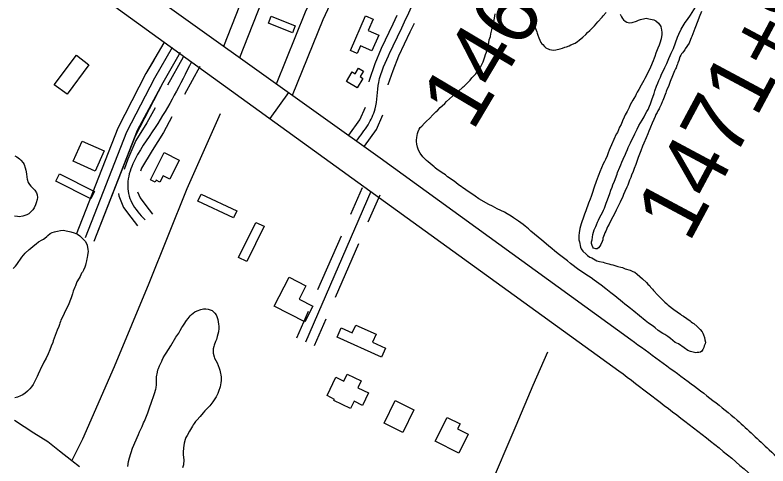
# Model space of a CAD drawing. Extents: x 3887375 to 3925618, y 296674 to 322633.
# Drawn here: x 3893065 to 3894247, y 309393 to 310101 of the extents above; entities that cross this region are included whole.
import ezdxf

# ---------------------------------------------------------------- set-up
doc = ezdxf.new("R2010")
doc.units = 0
for name, color, linetype in [('V-BLDG-OTLN', 7, 'Continuous'), ('V-ROAD-CNTR', 7, 'Continuous'), ('V-SITE-VEGE', 7, 'Continuous'), ('V-SURV-IDEN', 7, 'Continuous'), ('V-TOPO-SHOR', 7, 'Continuous')]:
    doc.layers.add(name, color=color, linetype=linetype)

msp = doc.modelspace()

# ---------------------------------------------------------------- linework, layer by layer
at = {"layer": 'V-BLDG-OTLN'}
for points in [[(3893466.9, 310099.6), (3893504.8, 310084.5), (3893500.4, 310073.5), (3893463, 310088.4)], [(3893591.5, 310045.8), (3893615.1, 310100.1), (3893627.2, 310094.8), (3893619.5, 310077), (3893636.1, 310069.8), (3893625.3, 310045), (3893607.3, 310052.7), (3893602.2, 310041)], [(3893161.1, 310038.5), (3893180.7, 310023.1), (3893146.5, 309977), (3893126.4, 309991.9)], [(3893611.1, 310001.7), (3893602.1, 309986.8), (3893585.2, 309997.1), (3893594.2, 310011.9), (3893598.7, 310009.2), (3893604.1, 310018), (3893611.9, 310013.3), (3893606.7, 310004.9)], [(3893170.5, 309903.4), (3893205, 309887.9), (3893190.8, 309856.2), (3893156.1, 309871.7)], [(3893299.2, 309885.5), (3893322.6, 309873.4), (3893307.7, 309843.8), (3893297.4, 309849), (3893292.4, 309838.9), (3893286.5, 309841.8), (3893285, 309838.8), (3893277.6, 309842.5)], [(3893134.8, 309852), (3893189.5, 309824.1), (3893183.7, 309812.7), (3893128.7, 309840.7)], [(3893356.9, 309820.1), (3893413.2, 309794), (3893407.9, 309782.8), (3893351.6, 309808.9)], [(3893442.9, 309775.7), (3893456.2, 309769.7), (3893428.6, 309714.3), (3893415.5, 309720.8)], [(3893471.6, 309644.3), (3893495, 309689.8), (3893521.6, 309676.2), (3893510.7, 309655), (3893532.4, 309644), (3893519.9, 309619.6)], [(3893570.7, 309595.7), (3893577, 309610.3), (3893594.4, 309602.4), (3893599.9, 309614.6), (3893631.9, 309600.1), (3893626.2, 309587.5), (3893646.6, 309578.2), (3893640.3, 309564.2)], [(3893565.2, 309496), (3893566.2, 309497.9), (3893554.7, 309503.8), (3893568.5, 309532.6), (3893581.1, 309526.5), (3893586.5, 309537.7), (3893608.4, 309527.1), (3893603.1, 309516.1), (3893619.8, 309508), (3893610.4, 309488.4), (3893597.1, 309494.9), (3893591.5, 309483.4)], [(3893661.9, 309495.9), (3893691.1, 309481.6), (3893673.9, 309446.1), (3893644.2, 309460.6)], [(3893759.7, 309451.5), (3893776.5, 309443.1), (3893761.6, 309413.4), (3893724.5, 309432.1), (3893743.3, 309469.5), (3893763.5, 309459.4)]]:
    msp.add_lwpolyline(points, close=True, dxfattribs=at)
at = {"layer": 'V-ROAD-CNTR'}
for points in [[(3893392.7, 310052.4), (3893480.7, 310276.5), (3893711.4, 310812)], [(3893417.9, 310034.4), (3893508.4, 310265), (3893738.9, 310800.1)], [(3893475.3, 309993.4), (3893520.9, 310106.4), (3893609.5, 310296.8), (3893667.4, 310433.9), (3893756.1, 310632.8), (3893770.7, 310667.1)], [(3893500.4, 309975.5), (3893548.5, 310094.4), (3893636.9, 310284.6), (3893694.9, 310422), (3893783.6, 310620.8), (3893798.3, 310655.4)], [(3892788.2, 310483.4), (3893638.3, 309877.2), (3894031.6, 309592)], [(3892758.5, 310449.7), (3894013.1, 309542.7)], [(3893620.8, 309996.2), (3893621.3, 309999.2), (3893630.3, 310025), (3893640.3, 310049.3), (3893658.3, 310087.3), (3893664.6, 310101.2)], [(3893650.5, 309991.9), (3893650.5, 309992), (3893658.4, 310014.3), (3893667.7, 310037.2), (3893685.5, 310074.7), (3893691.9, 310088.7)], [(3893298.3, 310057.6), (3893270.4, 310009.3), (3893226.3, 309923.5), (3893160.8, 309756.7)], [(3893311.3, 310050.1), (3893283.6, 310002.1), (3893240, 309917.3), (3893174.8, 309751.3)], [(3893324.3, 310042.6), (3893296.8, 309994.9), (3893256.5, 309919.8), (3893188.8, 309745.8)], [(3893324.3, 310042.6), (3893296.8, 309994.9), (3893253.6, 309911.1), (3893188.8, 309745.8)], [(3893328.9, 310035.1), (3893304.4, 309991.1)], [(3893282.6, 310030.3), (3893270.4, 310009.3), (3893226.3, 309923.5), (3893160.8, 309756.7)], [(3893355.1, 310020.6), (3893330.7, 309976.5)], [(3893494.4, 309979.8), (3893464.8, 309939.1)], [(3893284.9, 309955.8), (3893271.8, 309932.3), (3893254.6, 309904.5), (3893241.7, 309875), (3893236.4, 309859)], [(3893588.8, 309912.5), (3893606, 309936.6), (3893615.1, 309956.9)], [(3893311.1, 309941.3), (3893297.7, 309917.1), (3893280.2, 309888.8), (3893263.4, 309861), (3893261.6, 309856.2)], [(3893613.3, 309895.3), (3893632.2, 309921.6), (3893642.5, 309944.7)], [(3893257.3, 309823.9), (3893261.3, 309814.1), (3893270.4, 309802.3), (3893280.8, 309788.9)], [(3893623.7, 309824.2), (3893520.7, 309587.8)], [(3893609.9, 309830.2), (3893591.5, 309788)], [(3893227.4, 309821.3), (3893227.6, 309817.4), (3893235.1, 309799), (3893246.7, 309783.9), (3893257.1, 309770.5)], [(3893637.4, 309818.3), (3893619, 309776)], [(3893576.8, 309754.2), (3893540, 309669.8)], [(3893604.3, 309742.2), (3893567.5, 309657.8)], [(3893525.3, 309636), (3893506.9, 309593.8)], [(3893552.8, 309624), (3893534.5, 309581.8)]]:
    msp.add_lwpolyline(points, dxfattribs=at)
for points in [[(3893601, 309903.8), (3893619.1, 309929.1), (3893630.1, 309953.8), (3893635.9, 309995.6), (3893654, 310043.3), (3893689.3, 310118.9), (3893719, 310198.9), (3893744.4, 310284.4), (3893792.8, 310368), (3893848.8, 310420.8), (3893918.5, 310484.8), (3893950.2, 310551.3), (3893977.9, 310623.5), (3893999, 310669.1), (3894019.5, 310705.6)], [(3893342, 310027.9), (3893284.8, 309924.7), (3893249.8, 309867.5), (3893241.8, 309836.1), (3893248.2, 309806.5), (3893268.9, 309779.7)], [(3894031.6, 309592), (3894121.7, 309525.8), (3894198.5, 309465.2), (3894249, 309418.8), (3894311.4, 309359.7), (3894371.1, 309296.8)], [(3894013.1, 309542.7), (3894116.6, 309463.6), (3894222.2, 309377.4), (3894274.4, 309326.7), (3894332.8, 309265.6)]]:
    msp.add_spline(points, degree=3, dxfattribs=at)
at = {"layer": 'V-SITE-VEGE'}
for points in [[(3893874.1, 310108), (3893876.1, 310098), (3893877.4, 310093.8), (3893879.3, 310088.2), (3893880.6, 310085.1), (3893882, 310080.3), (3893883.9, 310074.8), (3893884.4, 310072.7), (3893885.8, 310069.5), (3893887.4, 310065.3), (3893889, 310061.6), (3893890.6, 310058.4), (3893892.2, 310056.1), (3893893.8, 310054.8), (3893896.2, 310051.9), (3893898, 310050), (3893903.9, 310047.4), (3893907, 310046.7), (3893909.7, 310046.2), (3893914.2, 310046.7), (3893916.3, 310047.3), (3893918.7, 310047.5), (3893920.8, 310048.3), (3893924.5, 310049.4), (3893927.9, 310050.8), (3893930.8, 310051.6), (3893935, 310053.2), (3893937.6, 310054.5), (3893944.5, 310057.2), (3893948.2, 310059.9), (3893950.5, 310061.7), (3893956.6, 310066.8), (3893960.8, 310070.8), (3893963.7, 310074), (3893967.1, 310076.9)], [(3894017.6, 309870.1), (3894019.9, 309875.1), (3894023.1, 309882.8), (3894024.6, 309885.7), (3894026.5, 309890.2), (3894027.5, 309893.1), (3894031.1, 309900.5), (3894037.9, 309914.9), (3894041.6, 309922), (3894044.2, 309927.8), (3894049.4, 309936.3), (3894052.5, 309941.6), (3894054.4, 309945.1), (3894057, 309949.6), (3894058.8, 309953), (3894061.2, 309958.3), (3894062.5, 309962.1), (3894064.8, 309968.1), (3894068.2, 309978.2), (3894069.5, 309982.5), (3894072.1, 309989.6), (3894073.9, 309994.1), (3894075.7, 309998.3), (3894078.3, 310003.9), (3894079.3, 310007.1), (3894085.1, 310018.8), (3894085.9, 310020.9), (3894088.2, 310025.1), (3894091.3, 310032.8), (3894093.7, 310037.6), (3894095, 310041.3), (3894096.5, 310044.7), (3894098.6, 310049), (3894102, 310057.5), (3894104.8, 310066.5), (3894107.2, 310071.5), (3894110.8, 310078.9), (3894116.8, 310089.8), (3894120.5, 310094.3), (3894125.2, 310101.2), (3894133.1, 310113.7)], [(3894142.6, 310106.9), (3894139, 310097.9), (3894136.9, 310092), (3894132, 310080.4), (3894127.3, 310067.7), (3894126.3, 310065.5), (3894123.9, 310058.9), (3894123.1, 310057.1)], [(3893797.5, 310022.4), (3893800.1, 310028), (3893802.7, 310035.9), (3893803.5, 310039.1), (3893805.1, 310042.8), (3893805.6, 310046), (3893806.9, 310051.6), (3893808.7, 310057.6), (3893809.4, 310062.1), (3893811.2, 310067.7), (3893812, 310071.7), (3893813.6, 310078), (3893816.4, 310091.3), (3893817.7, 310096.6), (3893818.7, 310103.2)], [(3893967.1, 310076.9), (3893974.7, 310084.6), (3893979.7, 310090.5), (3893986.5, 310097.9), (3893988.4, 310099.8), (3893992.8, 310105.4)], [(3894015, 310102.9), (3894016.9, 310098.6), (3894018.8, 310095.8), (3894020.4, 310093.9), (3894022.8, 310091.6), (3894025.4, 310090), (3894029.6, 310089), (3894033.6, 310089.8), (3894040.7, 310091.9), (3894043.6, 310093), (3894047.1, 310094.1), (3894049.2, 310094.9), (3894051.5, 310095.4), (3894056, 310096.3), (3894060, 310095.5), (3894067.7, 310093.7), (3894071.1, 310092.4), (3894075.4, 310088.7), (3894077.8, 310085), (3894078.6, 310083.2), (3894079.4, 310080.3), (3894079.9, 310077.9), (3894080.5, 310074), (3894080.2, 310070), (3894079.7, 310067.6), (3894079.2, 310063.9), (3894077.2, 310057), (3894076.1, 310054.1), (3894074, 310049.3), (3894073, 310046.4), (3894070.9, 310041.4), (3894069.4, 310036.4), (3894068.3, 310033.7), (3894066.8, 310029.2), (3894062.6, 310019.7), (3894060.5, 310014.6), (3894053.5, 310001.6), (3894051.9, 309998.5), (3894048, 309991), (3894044.1, 309984.4), (3894041.7, 309980.2), (3894040.2, 309977.2), (3894038.9, 309974.3), (3894036.2, 309970.3), (3894034.7, 309967.7), (3894030.8, 309960.3), (3894028.9, 309956.3), (3894025.8, 309949.9), (3894022.7, 309944.4), (3894021.4, 309940.9), (3894018.8, 309935.1)], [(3894123.1, 310057.1), (3894117.1, 310048.3), (3894116.3, 310046.4), (3894114.2, 310044), (3894112.9, 310042.2), (3894111.4, 310040.6), (3894110.1, 310038.5), (3894108.7, 310035.8), (3894106.9, 310030), (3894105.4, 310026.3), (3894104.9, 310024.2), (3894103.8, 310022.1), (3894102.8, 310018.6), (3894101.7, 310016.8), (3894100.4, 310013.6), (3894099.1, 310010.9), (3894097.1, 310005.6), (3894093.4, 309996.9), (3894090.6, 309989.2), (3894088.7, 309985.2), (3894087.4, 309981.5), (3894086.7, 309978.9), (3894081.7, 309966.9), (3894080.9, 309964.8), (3894079.1, 309960.6), (3894076.8, 309955.8), (3894076, 309954), (3894074.2, 309950.8), (3894073.1, 309948.4), (3894071, 309944.9), (3894069.7, 309942), (3894067.9, 309937.3), (3894065.3, 309931.4), (3894062.7, 309925.1), (3894061.4, 309922.4), (3894060.1, 309919), (3894058.3, 309914.7), (3894055.9, 309908.4), (3894052, 309900.2), (3894050.2, 309895.6), (3894047.6, 309888.2), (3894043.4, 309877.6), (3894039.6, 309866.8), (3894037, 309860.2), (3894035.4, 309855.6), (3894032.8, 309850.1), (3894031.5, 309846.4), (3894029.4, 309841.9), (3894026.8, 309834.4), (3894025.3, 309831), (3894022.4, 309824.1), (3894020.3, 309819.6), (3894019.3, 309816.4), (3894015.1, 309807.4), (3894008.8, 309794.7), (3894006, 309789.4), (3894001, 309779.8), (3893997.6, 309772.9), (3893995.3, 309768.7), (3893992.4, 309762.1), (3893991.1, 309759.4), (3893989.8, 309756.2), (3893988, 309751), (3893987.5, 309748.6), (3893986.7, 309745.7), (3893984.6, 309740.9), (3893983.3, 309738.2), (3893981.2, 309735.8), (3893979.1, 309734), (3893976.7, 309734.5), (3893973.3, 309735.5), (3893972, 309737.1), (3893970.9, 309739.5), (3893970.1, 309742.6), (3893970.1, 309745.3), (3893970.8, 309748.5), (3893972.1, 309756.7), (3893973.1, 309760.6), (3893974.4, 309764.1), (3893976.5, 309769.4), (3893977.8, 309772), (3893979.6, 309776.3), (3893981.2, 309779.2), (3893983.3, 309784.2), (3893985.1, 309787.7), (3893987.7, 309792.2), (3893989, 309795.1), (3893990.3, 309798.3), (3893991.9, 309802.8), (3893993.2, 309806), (3893995, 309811), (3893998.6, 309821.3), (3894000.2, 309826.1), (3894002.3, 309831.1), (3894003.6, 309834.8), (3894005.9, 309840.4), (3894010.1, 309851.5), (3894010.8, 309853.9), (3894014.7, 309862.4), (3894016, 309866.1), (3894017.6, 309870.1)], [(3894125.2, 309572.9), (3894121, 309574.8), (3894115.2, 309578.7), (3894106.4, 309585.2), (3894101.1, 309587.3), (3894093.9, 309593.6), (3894089.7, 309596.8), (3894084.9, 309599.6), (3894081.7, 309601.2), (3894074.6, 309606.2), (3894070, 309610.1), (3894066.6, 309612.7), (3894059.4, 309617.7), (3894054.4, 309621.6), (3894036.3, 309636.6), (3894031, 309640.5), (3894026.5, 309644.4), (3894022.5, 309647.3), (3894018.5, 309650.5), (3894006.8, 309660.2), (3894000.2, 309665.1), (3893992.7, 309671.4), (3893985.3, 309677.2), (3893974.1, 309685.3), (3893969.6, 309688.5), (3893961.1, 309694), (3893957.4, 309696.8), (3893950, 309701.3), (3893937, 309711.2), (3893932.5, 309715.2), (3893927.9, 309718.8), (3893917.6, 309726.4), (3893912, 309730.9), (3893908.3, 309734), (3893902.2, 309738.8), (3893892.1, 309747.9), (3893874.8, 309762.1), (3893870.8, 309765.8), (3893865.8, 309770), (3893862.6, 309772.6), (3893859.1, 309775.2), (3893855.4, 309777.6), (3893847.7, 309783.1), (3893843.7, 309785.7), (3893837.6, 309789.1), (3893833.4, 309791.7), (3893821.7, 309797.2), (3893814.3, 309801.1), (3893809, 309803.7), (3893793.3, 309812.8), (3893787.2, 309817), (3893772.6, 309826.7), (3893760.7, 309835.4), (3893754.1, 309840.3), (3893743.7, 309847.4), (3893740.5, 309850.3), (3893735.5, 309853.7), (3893730.4, 309857.4), (3893727.8, 309858.9), (3893724.6, 309861.5), (3893722.7, 309862.9), (3893713.4, 309871), (3893710.8, 309873.1), (3893708.4, 309875.7), (3893704.9, 309878.9), (3893700.7, 309884.4), (3893698.2, 309889.1), (3893696.6, 309893.6), (3893695.5, 309898.6), (3893695.2, 309902.6), (3893695, 309904.7), (3893695.5, 309908.9), (3893696.7, 309915.5), (3893697.8, 309918.7), (3893699.6, 309922.2), (3893701.2, 309924.5), (3893703.3, 309926.9), (3893707.7, 309931.5), (3893710.6, 309933.9), (3893715.9, 309939.2), (3893720.9, 309944.8), (3893725.3, 309949.3), (3893728.5, 309951.9), (3893732.4, 309956.2), (3893735.3, 309958.9), (3893739.8, 309962.6), (3893742.4, 309965.5), (3893747.1, 309969.5), (3893751.9, 309973.8), (3893755, 309977), (3893760.3, 309980.7), (3893768.4, 309988.4), (3893770, 309989.7), (3893775, 309994.8), (3893779.7, 309999.3), (3893782.3, 310002.5), (3893788.1, 310008.9), (3893790.5, 310012.1), (3893792.3, 310014.2), (3893794.4, 310017.1), (3893797.5, 310022.4)], [(3894018.8, 309935.1), (3894016.4, 309929.5), (3894014.1, 309925), (3894010.7, 309917.1), (3894008.9, 309914.1), (3894001.3, 309897.7), (3893999.2, 309892.7), (3893997.7, 309889.2), (3893996.1, 309884.7), (3893994.3, 309880.2), (3893991.7, 309874.4), (3893990.6, 309871.5), (3893988.5, 309867.8), (3893983.1, 309855), (3893981.5, 309851.1), (3893980.2, 309848.1), (3893977.1, 309839.9), (3893976.3, 309836.8), (3893975.3, 309834.1), (3893973.7, 309829.6), (3893971.4, 309822.5), (3893969.3, 309816.6), (3893968, 309812.4), (3893965.4, 309806), (3893961, 309793.8), (3893959.2, 309788.6), (3893956.9, 309782.5), (3893954.8, 309776.6), (3893953.8, 309773.5), (3893951.7, 309766), (3893951.2, 309762.3), (3893950.7, 309760), (3893950.2, 309754.7), (3893949.9, 309750.7), (3893950.2, 309748.6), (3893951.3, 309745.2), (3893951.6, 309742.8), (3893952.4, 309739.6), (3893952.9, 309737), (3893953.7, 309734.1), (3893956.4, 309730.7), (3893961.5, 309725.7), (3893963.6, 309723.8), (3893967.6, 309721.2), (3893970.5, 309719.9), (3893978.2, 309715.5), (3893982.7, 309714.4), (3893988.2, 309713.4), (3893990.9, 309712.4), (3893994.9, 309711.4), (3893997.2, 309710.8), (3894000.4, 309709.8), (3894003.6, 309709), (3894011.5, 309706.7), (3894015.8, 309705.7), (3894018.7, 309704.9), (3894022.9, 309703.1), (3894030.6, 309700.5), (3894034.8, 309698.9), (3894037.8, 309697.4), (3894041.7, 309694.7), (3894050.2, 309687.1), (3894056.1, 309681.4), (3894058.2, 309679), (3894061.4, 309675.9), (3894062.7, 309674), (3894065.7, 309671.1), (3894067.3, 309669), (3894074.2, 309661.4), (3894076.1, 309659.6), (3894078.7, 309656.7), (3894085.1, 309650.4), (3894088.3, 309648), (3894090.2, 309645.9), (3894099.2, 309639.1), (3894109.5, 309631.8), (3894111.4, 309630.2), (3894114.3, 309628.4), (3894124.7, 309621), (3894126.5, 309619.5), (3894128.7, 309618.2), (3894130.5, 309616.8), (3894135.8, 309612.1), (3894137.7, 309610.3), (3894140.4, 309607.4), (3894143.5, 309603.7), (3894144.9, 309601.6), (3894146, 309599), (3894147.3, 309595), (3894148.1, 309591.6), (3894148.7, 309587.6), (3894148.2, 309585), (3894146.9, 309581.8), (3894146.1, 309579.4), (3894144.8, 309576), (3894143, 309573.6), (3894141.1, 309572.2), (3894138.7, 309571.7), (3894136.1, 309571.7), (3894133.7, 309571.1), (3894125.2, 309572.9)], [(3893064.5, 309880.4), (3893067.7, 309878.6), (3893071.9, 309875.3), (3893074.2, 309873.2), (3893077.4, 309869.5), (3893079, 309866.6), (3893081, 309861.3), (3893082, 309857.6), (3893082.9, 309852.1), (3893083.2, 309846.9), (3893084, 309843.5), (3893085.7, 309838.6), (3893087.5, 309835.5), (3893089.7, 309832.8), (3893095.7, 309826.3), (3893098.5, 309822.1), (3893099.4, 309819.2), (3893099.9, 309814.7), (3893099.5, 309811.6), (3893098.1, 309806.7), (3893096.9, 309803.5), (3893094.7, 309798.6), (3893092.8, 309795.6), (3893089.3, 309791.7), (3893086.5, 309789.4), (3893083.5, 309787.7), (3893077.3, 309785.5), (3893071.5, 309784.6), (3893068.5, 309784.8), (3893064, 309785.7)], [(3893098, 309742.3), (3893101.9, 309745), (3893107.6, 309748.6), (3893109.4, 309749.6), (3893111.4, 309750.9), (3893114.6, 309753.6), (3893116.1, 309755.1), (3893120, 309758.1), (3893123.3, 309759.7), (3893127, 309760.9), (3893129, 309761.2), (3893131.5, 309762), (3893136, 309763.1), (3893141.1, 309763.3), (3893145, 309762.7), (3893150.4, 309761.5), (3893152.7, 309761.1), (3893157.6, 309759.6), (3893162.9, 309757.2), (3893166.5, 309754.7), (3893169.9, 309751.6), (3893173.1, 309748.4), (3893175.3, 309745.6), (3893178.2, 309740.1), (3893179.3, 309733.3), (3893179.4, 309729.8), (3893179.2, 309727.6), (3893178.7, 309723.9), (3893178.1, 309720.6), (3893177.8, 309718.4), (3893176.9, 309715.2), (3893176, 309711.2), (3893175.4, 309708.8), (3893174.2, 309705.6), (3893172.1, 309700.6), (3893170.6, 309697.7), (3893169.4, 309695.8), (3893167.2, 309690.9), (3893165.6, 309688), (3893162.1, 309682.2), (3893159.6, 309676.1), (3893158.5, 309674), (3893156.1, 309667.9), (3893155.4, 309665.8), (3893155.2, 309663.5)], [(3893061.8, 309703.3), (3893065.6, 309707), (3893067.8, 309709.6), (3893075.4, 309720.9), (3893080.6, 309727.4), (3893086.9, 309733.1), (3893089, 309734.7), (3893093.2, 309738.5), (3893098, 309742.3)], [(3893155.2, 309663.5), (3893153.2, 309657.1), (3893148, 309645.1), (3893144.3, 309637.4), (3893142, 309632.8), (3893139.1, 309626.7), (3893136.9, 309622.3), (3893136, 309619.9), (3893135.3, 309617.7), (3893134.4, 309615.7), (3893133.4, 309612.5), (3893131.2, 309606.5), (3893124.8, 309589.8), (3893124, 309587.3), (3893121.8, 309581.2), (3893119.7, 309575.7), (3893117.1, 309569.6), (3893113.8, 309562.8), (3893110.2, 309556.2), (3893108.9, 309553.5), (3893106.9, 309550.1), (3893101, 309537.7), (3893099.5, 309533.9), (3893097.2, 309528.8), (3893093.4, 309521.3), (3893090.5, 309517.4), (3893088.2, 309514.7), (3893084.5, 309511), (3893080, 309507), (3893075.9, 309504.5), (3893073.2, 309503.2), (3893068.9, 309501.6), (3893064.7, 309500.4)], [(3893243.1, 309400.5), (3893244.5, 309406.3), (3893249.2, 309421.1), (3893258.5, 309442.9), (3893260.5, 309447.1), (3893261.7, 309450.2), (3893264.5, 309455.5), (3893266.8, 309460.9), (3893268.3, 309463.9), (3893273.1, 309476.7), (3893275, 309481.5), (3893276.1, 309484.7), (3893277.1, 309487.5), (3893278, 309490.5), (3893283.6, 309507.1), (3893285.7, 309513.8), (3893286.5, 309515.9), (3893287.1, 309521.5), (3893287, 309527.3), (3893286.8, 309531), (3893287, 309533.4), (3893288.3, 309540.5), (3893289.3, 309544.3), (3893290.1, 309546.5), (3893291.8, 309550.8), (3893295.2, 309557.7), (3893296, 309559.7), (3893297.5, 309562.9), (3893299.9, 309567.2), (3893302, 309570.3), (3893309.2, 309582.1), (3893317.5, 309595.3), (3893321.8, 309602), (3893324, 309605.8), (3893326.9, 309610.5), (3893328.3, 309612.6), (3893330.3, 309616.1), (3893334.2, 309621.6), (3893336.5, 309625.1), (3893339.9, 309629.2), (3893342, 309631.4), (3893347.3, 309635.4), (3893351, 309637), (3893356.4, 309638.9), (3893360.9, 309640), (3893364.6, 309640), (3893368, 309639.5)], [(3893368, 309639.5), (3893371.2, 309638.6), (3893374.3, 309637.3), (3893376, 309636.1), (3893378.7, 309633.3), (3893380.5, 309630.6), (3893381.8, 309627.8), (3893383.1, 309623.5), (3893384.3, 309616), (3893384.6, 309612.6), (3893384.7, 309609.1), (3893384.2, 309604), (3893383.4, 309600.5), (3893382.4, 309596.7), (3893380.9, 309592), (3893379.5, 309588.7), (3893377.4, 309583.1), (3893376.8, 309581), (3893376.1, 309577.1), (3893376, 309574.5), (3893376, 309570.5), (3893377.4, 309564.7), (3893378.1, 309562.7), (3893382.2, 309555.1), (3893384, 309551.2), (3893385.6, 309546.7), (3893386.4, 309543.8), (3893387.5, 309538.7), (3893387.8, 309536.4), (3893388.5, 309532.7), (3893388.4, 309527.6), (3893387.9, 309523.7), (3893386.8, 309517.5), (3893384.5, 309510), (3893383.2, 309507), (3893380.6, 309502.1), (3893377.6, 309497.2), (3893375.3, 309494), (3893372.2, 309489.8), (3893370.5, 309487.8), (3893363.1, 309480.1), (3893360.2, 309476.9), (3893355.4, 309471), (3893350.1, 309465.3), (3893348.3, 309463.2), (3893346, 309460.1), (3893344.6, 309457.9), (3893343.3, 309456), (3893340.3, 309450.8), (3893338.6, 309447.8), (3893335, 309441), (3893333.2, 309437.9), (3893331.9, 309434.9), (3893330.2, 309429), (3893329.1, 309421.7), (3893328.6, 309415), (3893328.9, 309412.9), (3893329, 309410.6), (3893330.1, 309403.2), (3893329.6, 309395), (3893327.8, 309390.2)], [(3893241.8, 309392.7), (3893243.1, 309400.5)]]:
    msp.add_lwpolyline(points, dxfattribs=at)
at = {"layer": 'V-TOPO-SHOR'}
for points in [[(3893386.8, 309946.2), (3893334.4, 309828.2), (3893274.9, 309679.8), (3893220.4, 309548.9), (3893170.8, 309435.6), (3893153.9, 309402.1)], [(3893900.7, 309572), (3893878.1, 309519.9), (3893851.4, 309456.3), (3893807.8, 309355), (3893738.4, 309193.9), (3893693.7, 309094.2), (3893665.5, 309030.1), (3893643.8, 308983.8), (3893628.9, 308958.7), (3893616.5, 308945.9), (3893599.6, 308931.3)], [(3893063.8, 309465.1), (3893094.4, 309445.6), (3893116.2, 309431.6), (3893134.6, 309417.2), (3893153.9, 309402.1), (3893166.2, 309392.5)]]:
    msp.add_lwpolyline(points, dxfattribs=at)

# ---------------------------------------------------------------- texts
at = {"layer": 'V-SURV-IDEN'}
for s, rotation, p in [('1468+55.2', 59.2839, (3893783.2, 309917.1)), ('1471+99.5', 61.8427, (3894123.1, 309742.1))]:
    msp.add_text(s, height=100, rotation=rotation, dxfattribs=at).set_placement(p)

doc.saveas('drawing.dxf')
